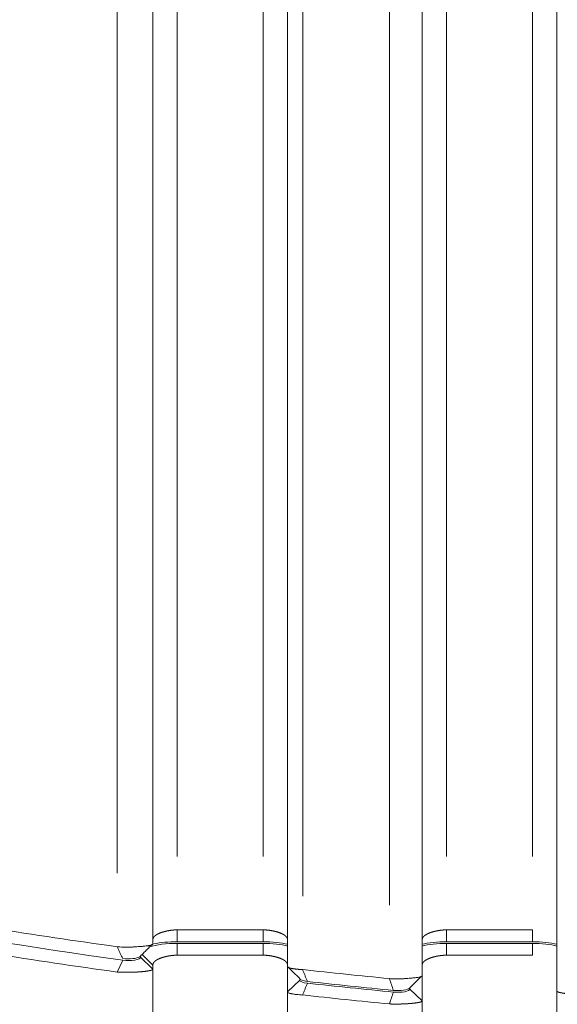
# Model space of a CAD drawing. Header units: millimetres. Extents: x 25069 to 61396, y 8621 to 21558.
# Tile 523 of 656: x 57262 to 57284, y 14482 to 14522. Entities that reach past the tile are written whole.
import ezdxf

# ---------------------------------------------------------------- set-up
doc = ezdxf.new("R2010")
doc.units = ezdxf.units.MM
doc.layers.add('10', color=7, linetype='Continuous')

msp = doc.modelspace()

# ---------------------------------------------------------------- linework, layer by layer
at = {"layer": '10', "color": 7, "linetype": 'Continuous', "lineweight": 20}
for p, q in [((57278.8, 14484.44), (57278.8, 14561.014)), ((57279.8, 14561.272), (57279.8, 14487.84)), ((57283.3, 14487.84), (57283.3, 14561.272)), ((57284.3, 14561.272), (57284.3, 14484.44)), ((57272.3, 14487.839), (57272.3, 14560.913)), ((57268.8, 14560.18), (57268.8, 14487.84)), ((57273.3, 14560.494), (57273.3, 14484.44)), ((57267.8, 14484.44), (57267.8, 14557.015)), ((57266.339, 14487.153), (57266.339, 14554.272)), ((57267.8, 14554.272), (57267.8, 14484.271)), ((57273.3, 14483.338), (57273.3, 14554.272)), ((57273.921, 14554.272), (57273.921, 14486.215)), ((57277.459, 14485.85), (57277.459, 14554.272)), ((57278.8, 14554.272), (57278.8, 14482.975)), ((57284.3, 14482.341), (57284.3, 14554.272)), ((57268.8, 14484.839), (57272.3, 14484.839)), ((57279.8, 14484.839), (57283.3, 14484.839)), ((57272.3, 14484.356), (57268.8, 14484.356)), ((57268.8, 14484.287), (57272.3, 14484.287)), ((57268.8, 14483.804), (57268.8, 14484.287)), ((57272.3, 14483.804), (57272.3, 14484.287)), ((57283.3, 14484.356), (57279.8, 14484.356)), ((57279.8, 14484.287), (57283.3, 14484.287)), ((57279.8, 14483.804), (57279.8, 14484.287)), ((57283.3, 14483.804), (57283.3, 14484.287)), ((57267.3, 14483.719), (57267.3, 14483.771)), ((57267.8, 14483.402), (57267.358, 14483.829)), ((57272.3, 14483.804), (57268.8, 14483.804)), ((57283.3, 14483.804), (57279.8, 14483.804)), ((57266.339, 14483.117), (57266.57, 14483.6)), ((57267.8, 14483.236), (57267.3, 14483.719)), ((57267.8, 14360.629), (57267.8, 14483.404)), ((57267.8, 14483.402), (57267.8, 14483.236)), ((57273.3, 14357.15), (57273.3, 14483.404)), ((57273.3, 14482.302), (57273.3, 14483.338)), ((57278.8, 14356.63), (57278.8, 14483.404)), ((57284.3, 14356.372), (57284.3, 14483.404)), ((57267.8, 14483.236), (57267.8, 14363.372)), ((57278.751, 14482.927), (57278.754, 14482.93)), ((57278.8, 14482.975), (57278.8, 14482.915)), ((57273.3, 14482.302), (57273.8, 14482.785)), ((57273.8, 14482.855), (57273.8, 14482.785)), ((57273.3, 14363.372), (57273.3, 14482.302)), ((57278.3, 14482.423), (57278.3, 14482.475)), ((57278.8, 14481.94), (57278.3, 14482.423)), ((57284.3, 14482.282), (57284.3, 14482.341)), ((57278.8, 14481.94), (57278.8, 14363.372))]:
    msp.add_line(p, q, dxfattribs=at)
for centre, major_axis, start_param, end_param in [((57309.426, 14504.254), (90.347, 0), 4.310797, 4.352817), ((57309.383, 14504.124), (-90.115, 0), 1.168634, 1.21076)]:
    msp.add_ellipse(centre, major_axis=major_axis, ratio=0.258819, start_param=start_param, end_param=end_param, dxfattribs=at)
for points, knots in [([(57216.55, 14506.018), (57216.55, 14505.646), (57216.582, 14505.286), (57216.697, 14504.589), (57216.78, 14504.253), (57216.988, 14503.604), (57217.113, 14503.291), (57217.392, 14502.69), (57217.548, 14502.402), (57217.88, 14501.849), (57218.057, 14501.584), (57218.424, 14501.079), (57218.614, 14500.838), (57219, 14500.38), (57219.195, 14500.164), (57219.487, 14499.856), (57219.584, 14499.757), (57219.729, 14499.612), (57219.801, 14499.541), (57219.885, 14499.46), (57219.926, 14499.42), (57219.947, 14499.4), (57219.958, 14499.39), (57219.963, 14499.385), (57219.965, 14499.382), (57219.967, 14499.381), (57219.967, 14499.381), (57219.968, 14499.38), (57219.968, 14499.38), (57219.968, 14499.38), (57219.968, 14499.38), (57219.968, 14499.38), (57219.968, 14499.38), (57220.282, 14499.081), (57220.945, 14498.493), (57222.033, 14497.644), (57223.204, 14496.826), (57224.033, 14496.303), (57225.309, 14495.534), (57226.202, 14495.043), (57227.586, 14494.339), (57228.055, 14494.11), (57228.767, 14493.774), (57229.125, 14493.608), (57229.547, 14493.417), (57229.759, 14493.323), (57229.865, 14493.276), (57229.918, 14493.253), (57229.945, 14493.241), (57229.958, 14493.235), (57229.964, 14493.233), (57229.968, 14493.231), (57229.969, 14493.23), (57229.97, 14493.23), (57229.971, 14493.23), (57229.971, 14493.23), (57229.971, 14493.23), (57231.158, 14492.708), (57232.405, 14492.205), (57235.006, 14491.234), (57236.359, 14490.766), (57239.157, 14489.867), (57240.601, 14489.435), (57243.565, 14488.607), (57245.085, 14488.211), (57248.188, 14487.454), (57249.771, 14487.094), (57252.985, 14486.409), (57254.617, 14486.084), (57257.917, 14485.471), (57259.585, 14485.182), (57262.946, 14484.64), (57264.639, 14484.387), (57266.339, 14484.152)], [0, 0, 0, 0, 0.03125, 0.03125, 0.0625, 0.0625, 0.09375, 0.09375, 0.125, 0.125, 0.15625, 0.15625, 0.1875, 0.1875, 0.21875, 0.21875, 0.234375, 0.234375, 0.242188, 0.246094, 0.248047, 0.249023, 0.249512, 0.249756, 0.249878, 0.249939, 0.249969, 0.249985, 0.249992, 0.249996, 0.249998, 0.249998, 0.25, 0.25, 0.28125, 0.3125, 0.34375, 0.375, 0.375, 0.4375, 0.4375, 0.46875, 0.46875, 0.484375, 0.492187, 0.496094, 0.498047, 0.499023, 0.499512, 0.499756, 0.499878, 0.499939, 0.499969, 0.499985, 0.499992, 0.499992, 0.5, 0.5, 0.5625, 0.5625, 0.625, 0.625, 0.6875, 0.6875, 0.75, 0.75, 0.8125, 0.8125, 0.875, 0.875, 0.9375, 0.9375, 1, 1, 1, 1]), ([(57266.339, 14483.117), (57264.639, 14483.352), (57262.946, 14483.605), (57259.585, 14484.147), (57257.917, 14484.436), (57254.617, 14485.049), (57252.986, 14485.374), (57249.771, 14486.059), (57248.189, 14486.419), (57245.086, 14487.175), (57243.565, 14487.571), (57240.601, 14488.399), (57239.157, 14488.831), (57236.36, 14489.731), (57235.006, 14490.199), (57233.056, 14490.927), (57232.419, 14491.174), (57231.485, 14491.552), (57231.023, 14491.742), (57230.494, 14491.967), (57230.232, 14492.081), (57230.101, 14492.137), (57230.036, 14492.166), (57230.004, 14492.18), (57229.987, 14492.187), (57229.979, 14492.191), (57229.975, 14492.193), (57229.973, 14492.193), (57229.972, 14492.194), (57229.972, 14492.194), (57229.971, 14492.194), (57229.971, 14492.194), (57229, 14492.621), (57228.048, 14493.069), (57226.202, 14494.008), (57225.31, 14494.499), (57224.034, 14495.268), (57223.204, 14495.791), (57222.033, 14496.608), (57221.308, 14497.174), (57220.787, 14497.607), (57220.533, 14497.826), (57220.247, 14498.084), (57220.106, 14498.214), (57220.037, 14498.279), (57220.003, 14498.312), (57219.985, 14498.328), (57219.977, 14498.336), (57219.972, 14498.341), (57219.97, 14498.343), (57219.969, 14498.344), (57219.969, 14498.344), (57219.968, 14498.344), (57219.968, 14498.345), (57219.968, 14498.345), (57219.968, 14498.345), (57219.968, 14498.345), (57219.778, 14498.526), (57219.584, 14498.718), (57219.195, 14499.128), (57219, 14499.345), (57218.614, 14499.802), (57218.424, 14500.043), (57218.057, 14500.549), (57217.88, 14500.813), (57217.548, 14501.366), (57217.392, 14501.655), (57217.113, 14502.256), (57216.988, 14502.568), (57216.78, 14503.217), (57216.697, 14503.554), (57216.582, 14504.25), (57216.55, 14504.611), (57216.55, 14504.983)], [0, 0, 0, 0, 0.0625, 0.0625, 0.125, 0.125, 0.1875, 0.1875, 0.25, 0.25, 0.3125, 0.3125, 0.375, 0.375, 0.4375, 0.4375, 0.46875, 0.46875, 0.484375, 0.492188, 0.496094, 0.498047, 0.499023, 0.499512, 0.499756, 0.499878, 0.499939, 0.499969, 0.499985, 0.499992, 0.499992, 0.5, 0.5, 0.5625, 0.5625, 0.625, 0.625, 0.65625, 0.6875, 0.71875, 0.71875, 0.734375, 0.742188, 0.746094, 0.748047, 0.749023, 0.749512, 0.749756, 0.749878, 0.749939, 0.749969, 0.749985, 0.749992, 0.749996, 0.749998, 0.749998, 0.75, 0.75, 0.78125, 0.78125, 0.8125, 0.8125, 0.84375, 0.84375, 0.875, 0.875, 0.90625, 0.90625, 0.9375, 0.9375, 0.96875, 0.96875, 1, 1, 1, 1]), ([(57218.938, 14500.508), (57221.061, 14497.749), (57224.942, 14495.087), (57239.078, 14488.845), (57251.718, 14485.664), (57266.57, 14483.6)], [0, 0, 0, 0, 0.385997, 0.385997, 1, 1, 1, 1]), ([(57267.8, 14484.437), (57267.8, 14484.439), (57267.8, 14484.443), (57267.801, 14484.449), (57267.801, 14484.455), (57267.802, 14484.461), (57267.803, 14484.467), (57267.805, 14484.473), (57267.806, 14484.479), (57267.808, 14484.485), (57267.81, 14484.491), (57267.812, 14484.496), (57267.814, 14484.502), (57267.817, 14484.508), (57267.819, 14484.513), (57267.822, 14484.519), (57267.825, 14484.524), (57267.829, 14484.53), (57267.832, 14484.535), (57267.836, 14484.541), (57267.84, 14484.546), (57267.844, 14484.551), (57267.848, 14484.556), (57267.853, 14484.561), (57267.857, 14484.567), (57267.862, 14484.572), (57267.867, 14484.577), (57267.872, 14484.582), (57267.878, 14484.587), (57267.883, 14484.591), (57267.889, 14484.596), (57267.895, 14484.601), (57267.9, 14484.606), (57267.907, 14484.61), (57267.913, 14484.615), (57267.919, 14484.62), (57267.926, 14484.624), (57267.932, 14484.629), (57267.939, 14484.633), (57267.946, 14484.638), (57267.953, 14484.642), (57267.96, 14484.646), (57267.967, 14484.65), (57267.975, 14484.655), (57267.982, 14484.659), (57267.99, 14484.663), (57267.997, 14484.667), (57268.005, 14484.671), (57268.013, 14484.675), (57268.021, 14484.679), (57268.029, 14484.683), (57268.037, 14484.687), (57268.046, 14484.69), (57268.054, 14484.694), (57268.062, 14484.698), (57268.071, 14484.701), (57268.08, 14484.705), (57268.088, 14484.709), (57268.097, 14484.712), (57268.106, 14484.716), (57268.115, 14484.719), (57268.124, 14484.722), (57268.133, 14484.726), (57268.142, 14484.729), (57268.151, 14484.732), (57268.16, 14484.735), (57268.169, 14484.738), (57268.179, 14484.741), (57268.188, 14484.744), (57268.197, 14484.747), (57268.207, 14484.75), (57268.216, 14484.753), (57268.226, 14484.756), (57268.235, 14484.759), (57268.245, 14484.762), (57268.255, 14484.764), (57268.264, 14484.767), (57268.274, 14484.769), (57268.284, 14484.772), (57268.293, 14484.775), (57268.303, 14484.777), (57268.313, 14484.779), (57268.322, 14484.782), (57268.332, 14484.784), (57268.342, 14484.786), (57268.352, 14484.789), (57268.362, 14484.791), (57268.371, 14484.793), (57268.381, 14484.795), (57268.391, 14484.797), (57268.401, 14484.799), (57268.411, 14484.801), (57268.42, 14484.803), (57268.43, 14484.805), (57268.44, 14484.806), (57268.45, 14484.808), (57268.459, 14484.81), (57268.469, 14484.811), (57268.479, 14484.813), (57268.489, 14484.815), (57268.498, 14484.816), (57268.508, 14484.818), (57268.518, 14484.819), (57268.527, 14484.82), (57268.537, 14484.822), (57268.547, 14484.823), (57268.556, 14484.824), (57268.566, 14484.825), (57268.575, 14484.826), (57268.585, 14484.827), (57268.594, 14484.828), (57268.603, 14484.829), (57268.613, 14484.83), (57268.622, 14484.831), (57268.632, 14484.832), (57268.641, 14484.833), (57268.65, 14484.834), (57268.659, 14484.834), (57268.668, 14484.835), (57268.678, 14484.836), (57268.687, 14484.836), (57268.696, 14484.837), (57268.705, 14484.837), (57268.714, 14484.838), (57268.722, 14484.838), (57268.731, 14484.838), (57268.74, 14484.838), (57268.749, 14484.839), (57268.758, 14484.839), (57268.766, 14484.839), (57268.775, 14484.839), (57268.783, 14484.839), (57268.792, 14484.839), (57268.798, 14484.839), (57268.8, 14484.839)], [0, 0, 0, 0, 0.010139, 0.020237, 0.030295, 0.040312, 0.050288, 0.060223, 0.070118, 0.079972, 0.089786, 0.099559, 0.109292, 0.118984, 0.128635, 0.138246, 0.147817, 0.157347, 0.166837, 0.176287, 0.185696, 0.195065, 0.204393, 0.213682, 0.22293, 0.232138, 0.241306, 0.250434, 0.259521, 0.268569, 0.277577, 0.286544, 0.295472, 0.304359, 0.313207, 0.322015, 0.330783, 0.339511, 0.3482, 0.356849, 0.365458, 0.374027, 0.382557, 0.391047, 0.399498, 0.407909, 0.416281, 0.424613, 0.432906, 0.44116, 0.449374, 0.457549, 0.465685, 0.473781, 0.481839, 0.489857, 0.497837, 0.505777, 0.513678, 0.521541, 0.529364, 0.537149, 0.544895, 0.552603, 0.560271, 0.567901, 0.575493, 0.583046, 0.59056, 0.598037, 0.605474, 0.612874, 0.620235, 0.627558, 0.634844, 0.642091, 0.6493, 0.656471, 0.663604, 0.670699, 0.677757, 0.684777, 0.691759, 0.698704, 0.705612, 0.712482, 0.719314, 0.72611, 0.732868, 0.739589, 0.746273, 0.752921, 0.759531, 0.766105, 0.772641, 0.779142, 0.785605, 0.792033, 0.798423, 0.804778, 0.811096, 0.817379, 0.823625, 0.829835, 0.83601, 0.842149, 0.848252, 0.85432, 0.860352, 0.866349, 0.872311, 0.878238, 0.88413, 0.889987, 0.895809, 0.901597, 0.90735, 0.913068, 0.918753, 0.924403, 0.930019, 0.935602, 0.941151, 0.946666, 0.952147, 0.957596, 0.963011, 0.968393, 0.973742, 0.979058, 0.984342, 0.989594, 0.994813, 1, 1, 1, 1]), ([(57272.3, 14484.839), (57272.305, 14484.839), (57272.315, 14484.839), (57272.33, 14484.839), (57272.346, 14484.839), (57272.361, 14484.838), (57272.377, 14484.838), (57272.392, 14484.837), (57272.408, 14484.837), (57272.424, 14484.836), (57272.44, 14484.834), (57272.456, 14484.833), (57272.473, 14484.832), (57272.489, 14484.83), (57272.506, 14484.829), (57272.522, 14484.827), (57272.539, 14484.825), (57272.556, 14484.823), (57272.573, 14484.82), (57272.59, 14484.818), (57272.607, 14484.815), (57272.624, 14484.813), (57272.641, 14484.81), (57272.658, 14484.807), (57272.675, 14484.804), (57272.693, 14484.8), (57272.71, 14484.797), (57272.727, 14484.793), (57272.744, 14484.79), (57272.762, 14484.786), (57272.779, 14484.782), (57272.796, 14484.777), (57272.813, 14484.773), (57272.83, 14484.769), (57272.847, 14484.764), (57272.864, 14484.759), (57272.881, 14484.754), (57272.897, 14484.749), (57272.914, 14484.744), (57272.93, 14484.739), (57272.947, 14484.733), (57272.963, 14484.728), (57272.979, 14484.722), (57272.994, 14484.716), (57273.01, 14484.71), (57273.025, 14484.703), (57273.04, 14484.697), (57273.055, 14484.691), (57273.069, 14484.684), (57273.084, 14484.677), (57273.098, 14484.67), (57273.111, 14484.663), (57273.125, 14484.656), (57273.137, 14484.648), (57273.15, 14484.641), (57273.162, 14484.633), (57273.174, 14484.625), (57273.185, 14484.617), (57273.196, 14484.609), (57273.207, 14484.601), (57273.217, 14484.592), (57273.226, 14484.584), (57273.235, 14484.575), (57273.244, 14484.566), (57273.252, 14484.557), (57273.259, 14484.548), (57273.266, 14484.538), (57273.273, 14484.529), (57273.278, 14484.519), (57273.283, 14484.51), (57273.288, 14484.5), (57273.292, 14484.49), (57273.295, 14484.479), (57273.297, 14484.469), (57273.299, 14484.459), (57273.3, 14484.448), (57273.3, 14484.441), (57273.3, 14484.437)], [0, 0, 0, 0, 0.009151, 0.018401, 0.027753, 0.037205, 0.046761, 0.056419, 0.066181, 0.076048, 0.08602, 0.096098, 0.106283, 0.116576, 0.126976, 0.137485, 0.148103, 0.158831, 0.16967, 0.180619, 0.19168, 0.202853, 0.214138, 0.225536, 0.237047, 0.248672, 0.260412, 0.272266, 0.284235, 0.29632, 0.30852, 0.320837, 0.333271, 0.345821, 0.358489, 0.371274, 0.384178, 0.3972, 0.41034, 0.4236, 0.436979, 0.450477, 0.464095, 0.477833, 0.491692, 0.505671, 0.519771, 0.533992, 0.548334, 0.562798, 0.577384, 0.592092, 0.606922, 0.621875, 0.63695, 0.652148, 0.667469, 0.682913, 0.698481, 0.714173, 0.729988, 0.745927, 0.761991, 0.778178, 0.794491, 0.810927, 0.827489, 0.844176, 0.860987, 0.877924, 0.894986, 0.912174, 0.929487, 0.946927, 0.964492, 0.982183, 1, 1, 1, 1]), ([(57278.8, 14484.437), (57278.8, 14484.439), (57278.8, 14484.443), (57278.801, 14484.449), (57278.801, 14484.455), (57278.802, 14484.461), (57278.803, 14484.467), (57278.805, 14484.473), (57278.806, 14484.479), (57278.808, 14484.485), (57278.81, 14484.491), (57278.812, 14484.496), (57278.814, 14484.502), (57278.817, 14484.508), (57278.819, 14484.513), (57278.822, 14484.519), (57278.825, 14484.524), (57278.829, 14484.53), (57278.832, 14484.535), (57278.836, 14484.541), (57278.84, 14484.546), (57278.844, 14484.551), (57278.848, 14484.556), (57278.853, 14484.561), (57278.857, 14484.567), (57278.862, 14484.572), (57278.867, 14484.577), (57278.872, 14484.582), (57278.878, 14484.587), (57278.883, 14484.591), (57278.889, 14484.596), (57278.895, 14484.601), (57278.9, 14484.606), (57278.907, 14484.61), (57278.913, 14484.615), (57278.919, 14484.62), (57278.926, 14484.624), (57278.932, 14484.629), (57278.939, 14484.633), (57278.946, 14484.638), (57278.953, 14484.642), (57278.96, 14484.646), (57278.967, 14484.65), (57278.975, 14484.655), (57278.982, 14484.659), (57278.99, 14484.663), (57278.997, 14484.667), (57279.005, 14484.671), (57279.013, 14484.675), (57279.021, 14484.679), (57279.029, 14484.683), (57279.037, 14484.687), (57279.046, 14484.69), (57279.054, 14484.694), (57279.062, 14484.698), (57279.071, 14484.701), (57279.08, 14484.705), (57279.088, 14484.709), (57279.097, 14484.712), (57279.106, 14484.716), (57279.115, 14484.719), (57279.124, 14484.722), (57279.133, 14484.726), (57279.142, 14484.729), (57279.151, 14484.732), (57279.16, 14484.735), (57279.169, 14484.738), (57279.179, 14484.741), (57279.188, 14484.744), (57279.197, 14484.747), (57279.207, 14484.75), (57279.216, 14484.753), (57279.226, 14484.756), (57279.235, 14484.759), (57279.245, 14484.762), (57279.255, 14484.764), (57279.264, 14484.767), (57279.274, 14484.769), (57279.284, 14484.772), (57279.293, 14484.775), (57279.303, 14484.777), (57279.313, 14484.779), (57279.322, 14484.782), (57279.332, 14484.784), (57279.342, 14484.786), (57279.352, 14484.789), (57279.362, 14484.791), (57279.371, 14484.793), (57279.381, 14484.795), (57279.391, 14484.797), (57279.401, 14484.799), (57279.411, 14484.801), (57279.42, 14484.803), (57279.43, 14484.805), (57279.44, 14484.806), (57279.45, 14484.808), (57279.459, 14484.81), (57279.469, 14484.811), (57279.479, 14484.813), (57279.489, 14484.815), (57279.498, 14484.816), (57279.508, 14484.818), (57279.518, 14484.819), (57279.527, 14484.82), (57279.537, 14484.822), (57279.547, 14484.823), (57279.556, 14484.824), (57279.566, 14484.825), (57279.575, 14484.826), (57279.585, 14484.827), (57279.594, 14484.828), (57279.603, 14484.829), (57279.613, 14484.83), (57279.622, 14484.831), (57279.632, 14484.832), (57279.641, 14484.833), (57279.65, 14484.834), (57279.659, 14484.834), (57279.668, 14484.835), (57279.678, 14484.836), (57279.687, 14484.836), (57279.696, 14484.837), (57279.705, 14484.837), (57279.714, 14484.838), (57279.722, 14484.838), (57279.731, 14484.838), (57279.74, 14484.838), (57279.749, 14484.839), (57279.758, 14484.839), (57279.766, 14484.839), (57279.775, 14484.839), (57279.783, 14484.839), (57279.792, 14484.839), (57279.798, 14484.839), (57279.8, 14484.839)], [0, 0, 0, 0, 0.010139, 0.020237, 0.030295, 0.040312, 0.050288, 0.060223, 0.070118, 0.079972, 0.089786, 0.099559, 0.109292, 0.118984, 0.128635, 0.138246, 0.147817, 0.157347, 0.166837, 0.176287, 0.185696, 0.195065, 0.204393, 0.213682, 0.22293, 0.232138, 0.241306, 0.250434, 0.259521, 0.268569, 0.277577, 0.286544, 0.295472, 0.304359, 0.313207, 0.322015, 0.330783, 0.339511, 0.3482, 0.356849, 0.365458, 0.374027, 0.382557, 0.391047, 0.399498, 0.407909, 0.416281, 0.424613, 0.432906, 0.44116, 0.449374, 0.457549, 0.465685, 0.473781, 0.481839, 0.489857, 0.497837, 0.505777, 0.513678, 0.521541, 0.529364, 0.537149, 0.544895, 0.552603, 0.560271, 0.567901, 0.575493, 0.583046, 0.59056, 0.598037, 0.605474, 0.612874, 0.620235, 0.627558, 0.634844, 0.642091, 0.6493, 0.656471, 0.663604, 0.670699, 0.677757, 0.684777, 0.691759, 0.698704, 0.705612, 0.712482, 0.719314, 0.72611, 0.732868, 0.739589, 0.746273, 0.752921, 0.759531, 0.766105, 0.772641, 0.779142, 0.785605, 0.792033, 0.798423, 0.804778, 0.811096, 0.817379, 0.823625, 0.829835, 0.83601, 0.842149, 0.848252, 0.85432, 0.860352, 0.866349, 0.872311, 0.878238, 0.88413, 0.889987, 0.895809, 0.901597, 0.90735, 0.913068, 0.918753, 0.924403, 0.930019, 0.935602, 0.941151, 0.946666, 0.952147, 0.957596, 0.963011, 0.968393, 0.973742, 0.979058, 0.984342, 0.989594, 0.994813, 1, 1, 1, 1]), ([(57266.339, 14484.152), (57266.377, 14484.148), (57266.416, 14484.144), (57266.496, 14484.138), (57266.537, 14484.136), (57266.6, 14484.134), (57266.621, 14484.133), (57266.664, 14484.133), (57266.707, 14484.132), (57266.749, 14484.133), (57266.793, 14484.133), (57266.814, 14484.134), (57266.879, 14484.135), (57266.921, 14484.137), (57266.985, 14484.14), (57267.006, 14484.141), (57267.047, 14484.143), (57267.068, 14484.144), (57267.13, 14484.148), (57267.21, 14484.154), (57267.285, 14484.159), (57267.34, 14484.164), (57267.358, 14484.165), (57267.393, 14484.168), (57267.41, 14484.17), (57267.46, 14484.175), (57267.523, 14484.181), (57267.578, 14484.188), (57267.617, 14484.193), (57267.629, 14484.195), (57267.652, 14484.199), (57267.663, 14484.201), (57267.694, 14484.207), (57267.712, 14484.211), (57267.736, 14484.218), (57267.743, 14484.22), (57267.757, 14484.226), (57267.763, 14484.228), (57267.779, 14484.237), (57267.787, 14484.243), (57267.798, 14484.256), (57267.8, 14484.263), (57267.8, 14484.271)], [0, 0, 0, 0, 0.0625, 0.0625, 0.125, 0.125, 0.15625, 0.15625, 0.1875, 0.21875, 0.21875, 0.25, 0.25, 0.3125, 0.3125, 0.34375, 0.34375, 0.375, 0.375, 0.4375, 0.5, 0.5, 0.53125, 0.53125, 0.5625, 0.5625, 0.625, 0.6875, 0.6875, 0.71875, 0.71875, 0.75, 0.75, 0.8125, 0.8125, 0.84375, 0.84375, 0.875, 0.875, 0.9375, 0.9375, 1, 1, 1, 1]), ([(57268.8, 14483.804), (57268.798, 14483.804), (57268.792, 14483.804), (57268.783, 14483.804), (57268.775, 14483.804), (57268.766, 14483.804), (57268.758, 14483.804), (57268.749, 14483.803), (57268.74, 14483.803), (57268.731, 14483.803), (57268.722, 14483.803), (57268.714, 14483.802), (57268.705, 14483.802), (57268.696, 14483.801), (57268.687, 14483.801), (57268.678, 14483.8), (57268.668, 14483.8), (57268.659, 14483.799), (57268.65, 14483.798), (57268.641, 14483.798), (57268.632, 14483.797), (57268.622, 14483.796), (57268.613, 14483.795), (57268.603, 14483.794), (57268.594, 14483.793), (57268.585, 14483.792), (57268.575, 14483.791), (57268.566, 14483.79), (57268.556, 14483.789), (57268.547, 14483.788), (57268.537, 14483.786), (57268.527, 14483.785), (57268.518, 14483.784), (57268.508, 14483.782), (57268.498, 14483.781), (57268.489, 14483.779), (57268.479, 14483.778), (57268.469, 14483.776), (57268.459, 14483.774), (57268.45, 14483.773), (57268.44, 14483.771), (57268.43, 14483.769), (57268.42, 14483.767), (57268.411, 14483.766), (57268.401, 14483.764), (57268.391, 14483.762), (57268.381, 14483.76), (57268.371, 14483.758), (57268.362, 14483.755), (57268.352, 14483.753), (57268.342, 14483.751), (57268.332, 14483.749), (57268.322, 14483.746), (57268.313, 14483.744), (57268.303, 14483.742), (57268.293, 14483.739), (57268.284, 14483.737), (57268.274, 14483.734), (57268.264, 14483.732), (57268.255, 14483.729), (57268.245, 14483.726), (57268.235, 14483.724), (57268.226, 14483.721), (57268.216, 14483.718), (57268.207, 14483.715), (57268.197, 14483.712), (57268.188, 14483.709), (57268.179, 14483.706), (57268.169, 14483.703), (57268.16, 14483.7), (57268.151, 14483.697), (57268.142, 14483.694), (57268.133, 14483.69), (57268.124, 14483.687), (57268.115, 14483.684), (57268.106, 14483.68), (57268.097, 14483.677), (57268.088, 14483.673), (57268.08, 14483.67), (57268.071, 14483.666), (57268.062, 14483.663), (57268.054, 14483.659), (57268.046, 14483.655), (57268.037, 14483.651), (57268.029, 14483.648), (57268.021, 14483.644), (57268.013, 14483.64), (57268.005, 14483.636), (57267.997, 14483.632), (57267.99, 14483.628), (57267.982, 14483.624), (57267.975, 14483.619), (57267.967, 14483.615), (57267.96, 14483.611), (57267.953, 14483.607), (57267.946, 14483.602), (57267.939, 14483.598), (57267.932, 14483.593), (57267.926, 14483.589), (57267.919, 14483.584), (57267.913, 14483.58), (57267.907, 14483.575), (57267.9, 14483.57), (57267.895, 14483.566), (57267.889, 14483.561), (57267.883, 14483.556), (57267.878, 14483.551), (57267.872, 14483.546), (57267.867, 14483.541), (57267.862, 14483.536), (57267.857, 14483.531), (57267.853, 14483.526), (57267.848, 14483.521), (57267.844, 14483.516), (57267.84, 14483.511), (57267.836, 14483.505), (57267.832, 14483.5), (57267.829, 14483.495), (57267.825, 14483.489), (57267.822, 14483.484), (57267.819, 14483.478), (57267.817, 14483.473), (57267.814, 14483.467), (57267.812, 14483.461), (57267.81, 14483.455), (57267.808, 14483.45), (57267.806, 14483.444), (57267.805, 14483.438), (57267.803, 14483.432), (57267.802, 14483.426), (57267.801, 14483.42), (57267.801, 14483.414), (57267.8, 14483.408), (57267.8, 14483.404), (57267.8, 14483.402)], [0, 0, 0, 0, 0.005187, 0.010406, 0.015658, 0.020942, 0.026258, 0.031607, 0.036989, 0.042404, 0.047853, 0.053334, 0.058849, 0.064398, 0.069981, 0.075597, 0.081247, 0.086932, 0.09265, 0.098403, 0.104191, 0.110013, 0.11587, 0.121762, 0.127689, 0.133651, 0.139648, 0.14568, 0.151748, 0.157851, 0.16399, 0.170165, 0.176375, 0.182621, 0.188904, 0.195222, 0.201577, 0.207967, 0.214395, 0.220858, 0.227359, 0.233895, 0.240469, 0.247079, 0.253727, 0.260411, 0.267132, 0.27389, 0.280686, 0.287518, 0.294388, 0.301296, 0.308241, 0.315223, 0.322243, 0.329301, 0.336396, 0.343529, 0.3507, 0.357909, 0.365156, 0.372442, 0.379765, 0.387126, 0.394526, 0.401963, 0.40944, 0.416954, 0.424507, 0.432099, 0.439729, 0.447397, 0.455105, 0.462851, 0.470636, 0.478459, 0.486322, 0.494223, 0.502163, 0.510143, 0.518161, 0.526219, 0.534315, 0.542451, 0.550626, 0.55884, 0.567094, 0.575387, 0.583719, 0.592091, 0.600502, 0.608953, 0.617443, 0.625973, 0.634542, 0.643151, 0.6518, 0.660489, 0.669217, 0.677985, 0.686793, 0.695641, 0.704528, 0.713456, 0.722423, 0.731431, 0.740479, 0.749566, 0.758694, 0.767862, 0.77707, 0.786318, 0.795607, 0.804935, 0.814304, 0.823713, 0.833163, 0.842653, 0.852183, 0.861754, 0.871365, 0.881016, 0.890708, 0.900441, 0.910214, 0.920028, 0.929882, 0.939777, 0.949712, 0.959688, 0.969705, 0.979763, 0.989861, 1, 1, 1, 1]), ([(57273.3, 14483.402), (57273.3, 14483.405), (57273.3, 14483.413), (57273.299, 14483.423), (57273.297, 14483.434), (57273.295, 14483.444), (57273.292, 14483.454), (57273.288, 14483.464), (57273.283, 14483.474), (57273.278, 14483.484), (57273.273, 14483.494), (57273.266, 14483.503), (57273.259, 14483.512), (57273.252, 14483.522), (57273.244, 14483.531), (57273.235, 14483.54), (57273.226, 14483.548), (57273.217, 14483.557), (57273.207, 14483.565), (57273.196, 14483.574), (57273.185, 14483.582), (57273.174, 14483.59), (57273.162, 14483.598), (57273.15, 14483.605), (57273.137, 14483.613), (57273.125, 14483.62), (57273.111, 14483.628), (57273.098, 14483.635), (57273.084, 14483.642), (57273.069, 14483.649), (57273.055, 14483.655), (57273.04, 14483.662), (57273.025, 14483.668), (57273.01, 14483.674), (57272.994, 14483.681), (57272.979, 14483.686), (57272.963, 14483.692), (57272.947, 14483.698), (57272.93, 14483.703), (57272.914, 14483.709), (57272.897, 14483.714), (57272.881, 14483.719), (57272.864, 14483.724), (57272.847, 14483.729), (57272.83, 14483.733), (57272.813, 14483.738), (57272.796, 14483.742), (57272.779, 14483.746), (57272.762, 14483.75), (57272.744, 14483.754), (57272.727, 14483.758), (57272.71, 14483.762), (57272.693, 14483.765), (57272.675, 14483.768), (57272.658, 14483.772), (57272.641, 14483.775), (57272.624, 14483.777), (57272.607, 14483.78), (57272.59, 14483.783), (57272.573, 14483.785), (57272.556, 14483.787), (57272.539, 14483.79), (57272.522, 14483.791), (57272.506, 14483.793), (57272.489, 14483.795), (57272.473, 14483.797), (57272.456, 14483.798), (57272.44, 14483.799), (57272.424, 14483.8), (57272.408, 14483.801), (57272.392, 14483.802), (57272.377, 14483.803), (57272.361, 14483.803), (57272.346, 14483.804), (57272.33, 14483.804), (57272.315, 14483.804), (57272.305, 14483.804), (57272.3, 14483.804)], [0, 0, 0, 0, 0.017817, 0.035508, 0.053073, 0.070513, 0.087826, 0.105014, 0.122076, 0.139013, 0.155824, 0.172511, 0.189073, 0.205509, 0.221822, 0.238009, 0.254073, 0.270012, 0.285827, 0.301519, 0.317087, 0.332531, 0.347852, 0.36305, 0.378125, 0.393078, 0.407908, 0.422616, 0.437202, 0.451666, 0.466008, 0.480229, 0.494329, 0.508308, 0.522167, 0.535905, 0.549523, 0.563021, 0.5764, 0.58966, 0.6028, 0.615822, 0.628726, 0.641511, 0.654179, 0.666729, 0.679163, 0.69148, 0.70368, 0.715765, 0.727734, 0.739588, 0.751328, 0.762953, 0.774464, 0.785862, 0.797147, 0.80832, 0.819381, 0.83033, 0.841169, 0.851897, 0.862515, 0.873024, 0.883424, 0.893717, 0.903902, 0.91398, 0.923952, 0.933819, 0.943581, 0.953239, 0.962795, 0.972247, 0.981599, 0.990849, 1, 1, 1, 1]), ([(57279.8, 14483.804), (57279.798, 14483.804), (57279.792, 14483.804), (57279.783, 14483.804), (57279.775, 14483.804), (57279.766, 14483.804), (57279.758, 14483.804), (57279.749, 14483.803), (57279.74, 14483.803), (57279.731, 14483.803), (57279.722, 14483.803), (57279.714, 14483.802), (57279.705, 14483.802), (57279.696, 14483.801), (57279.687, 14483.801), (57279.678, 14483.8), (57279.668, 14483.8), (57279.659, 14483.799), (57279.65, 14483.798), (57279.641, 14483.798), (57279.632, 14483.797), (57279.622, 14483.796), (57279.613, 14483.795), (57279.603, 14483.794), (57279.594, 14483.793), (57279.585, 14483.792), (57279.575, 14483.791), (57279.566, 14483.79), (57279.556, 14483.789), (57279.547, 14483.788), (57279.537, 14483.786), (57279.527, 14483.785), (57279.518, 14483.784), (57279.508, 14483.782), (57279.498, 14483.781), (57279.489, 14483.779), (57279.479, 14483.778), (57279.469, 14483.776), (57279.459, 14483.774), (57279.45, 14483.773), (57279.44, 14483.771), (57279.43, 14483.769), (57279.42, 14483.767), (57279.411, 14483.766), (57279.401, 14483.764), (57279.391, 14483.762), (57279.381, 14483.76), (57279.371, 14483.758), (57279.362, 14483.755), (57279.352, 14483.753), (57279.342, 14483.751), (57279.332, 14483.749), (57279.322, 14483.746), (57279.313, 14483.744), (57279.303, 14483.742), (57279.293, 14483.739), (57279.284, 14483.737), (57279.274, 14483.734), (57279.264, 14483.732), (57279.255, 14483.729), (57279.245, 14483.726), (57279.235, 14483.724), (57279.226, 14483.721), (57279.216, 14483.718), (57279.207, 14483.715), (57279.197, 14483.712), (57279.188, 14483.709), (57279.179, 14483.706), (57279.169, 14483.703), (57279.16, 14483.7), (57279.151, 14483.697), (57279.142, 14483.694), (57279.133, 14483.69), (57279.124, 14483.687), (57279.115, 14483.684), (57279.106, 14483.68), (57279.097, 14483.677), (57279.088, 14483.673), (57279.08, 14483.67), (57279.071, 14483.666), (57279.062, 14483.663), (57279.054, 14483.659), (57279.046, 14483.655), (57279.037, 14483.651), (57279.029, 14483.648), (57279.021, 14483.644), (57279.013, 14483.64), (57279.005, 14483.636), (57278.997, 14483.632), (57278.99, 14483.628), (57278.982, 14483.624), (57278.975, 14483.619), (57278.967, 14483.615), (57278.96, 14483.611), (57278.953, 14483.607), (57278.946, 14483.602), (57278.939, 14483.598), (57278.932, 14483.593), (57278.926, 14483.589), (57278.919, 14483.584), (57278.913, 14483.58), (57278.907, 14483.575), (57278.9, 14483.57), (57278.895, 14483.566), (57278.889, 14483.561), (57278.883, 14483.556), (57278.878, 14483.551), (57278.872, 14483.546), (57278.867, 14483.541), (57278.862, 14483.536), (57278.857, 14483.531), (57278.853, 14483.526), (57278.848, 14483.521), (57278.844, 14483.516), (57278.84, 14483.511), (57278.836, 14483.505), (57278.832, 14483.5), (57278.829, 14483.495), (57278.825, 14483.489), (57278.822, 14483.484), (57278.819, 14483.478), (57278.817, 14483.473), (57278.814, 14483.467), (57278.812, 14483.461), (57278.81, 14483.455), (57278.808, 14483.45), (57278.806, 14483.444), (57278.805, 14483.438), (57278.803, 14483.432), (57278.802, 14483.426), (57278.801, 14483.42), (57278.801, 14483.414), (57278.8, 14483.408), (57278.8, 14483.404), (57278.8, 14483.402)], [0, 0, 0, 0, 0.005187, 0.010406, 0.015658, 0.020942, 0.026258, 0.031607, 0.036989, 0.042404, 0.047853, 0.053334, 0.058849, 0.064398, 0.069981, 0.075597, 0.081247, 0.086932, 0.09265, 0.098403, 0.104191, 0.110013, 0.11587, 0.121762, 0.127689, 0.133651, 0.139648, 0.14568, 0.151748, 0.157851, 0.16399, 0.170165, 0.176375, 0.182621, 0.188904, 0.195222, 0.201577, 0.207967, 0.214395, 0.220858, 0.227359, 0.233895, 0.240469, 0.247079, 0.253727, 0.260411, 0.267132, 0.27389, 0.280686, 0.287518, 0.294388, 0.301296, 0.308241, 0.315223, 0.322243, 0.329301, 0.336396, 0.343529, 0.3507, 0.357909, 0.365156, 0.372442, 0.379765, 0.387126, 0.394526, 0.401963, 0.40944, 0.416954, 0.424507, 0.432099, 0.439729, 0.447397, 0.455105, 0.462851, 0.470636, 0.478459, 0.486322, 0.494223, 0.502163, 0.510143, 0.518161, 0.526219, 0.534315, 0.542451, 0.550626, 0.55884, 0.567094, 0.575387, 0.583719, 0.592091, 0.600502, 0.608953, 0.617443, 0.625973, 0.634542, 0.643151, 0.6518, 0.660489, 0.669217, 0.677985, 0.686793, 0.695641, 0.704528, 0.713456, 0.722423, 0.731431, 0.740479, 0.749566, 0.758694, 0.767862, 0.77707, 0.786318, 0.795607, 0.804935, 0.814304, 0.823713, 0.833163, 0.842653, 0.852183, 0.861754, 0.871365, 0.881016, 0.890708, 0.900441, 0.910214, 0.920028, 0.929882, 0.939777, 0.949712, 0.959688, 0.969705, 0.979763, 0.989861, 1, 1, 1, 1]), ([(57273.3, 14483.338), (57273.301, 14483.336), (57273.301, 14483.334), (57273.302, 14483.33), (57273.304, 14483.326), (57273.307, 14483.322), (57273.311, 14483.318), (57273.316, 14483.314), (57273.321, 14483.311), (57273.328, 14483.307), (57273.334, 14483.304), (57273.342, 14483.3), (57273.35, 14483.297), (57273.359, 14483.293), (57273.368, 14483.29), (57273.378, 14483.287), (57273.389, 14483.284), (57273.4, 14483.281), (57273.411, 14483.278), (57273.423, 14483.275), (57273.436, 14483.272), (57273.449, 14483.269), (57273.462, 14483.266), (57273.475, 14483.264), (57273.489, 14483.261), (57273.503, 14483.258), (57273.517, 14483.256), (57273.532, 14483.253), (57273.547, 14483.251), (57273.562, 14483.249), (57273.577, 14483.247), (57273.593, 14483.244), (57273.608, 14483.242), (57273.624, 14483.24), (57273.64, 14483.238), (57273.655, 14483.236), (57273.671, 14483.235), (57273.687, 14483.233), (57273.703, 14483.231), (57273.719, 14483.229), (57273.735, 14483.228), (57273.751, 14483.226), (57273.767, 14483.225), (57273.783, 14483.223), (57273.798, 14483.222), (57273.814, 14483.221), (57273.83, 14483.22), (57273.845, 14483.218), (57273.86, 14483.217), (57273.876, 14483.216), (57273.891, 14483.215), (57273.906, 14483.215), (57273.916, 14483.214), (57273.921, 14483.214)], [0, 0, 0, 0, 0.025716, 0.051187, 0.076413, 0.101395, 0.126131, 0.150623, 0.17487, 0.198873, 0.222631, 0.246144, 0.269413, 0.292437, 0.315216, 0.337751, 0.360042, 0.382088, 0.403889, 0.425446, 0.446759, 0.467827, 0.488651, 0.509231, 0.529566, 0.549657, 0.569505, 0.589107, 0.608466, 0.627581, 0.646452, 0.665079, 0.683462, 0.701601, 0.719496, 0.737148, 0.754555, 0.77172, 0.78864, 0.805318, 0.821751, 0.837942, 0.853889, 0.869593, 0.885054, 0.900272, 0.915246, 0.929979, 0.944468, 0.958715, 0.972719, 0.98648, 1, 1, 1, 1]), ([(57267.8, 14483.236), (57267.8, 14483.234), (57267.8, 14483.232), (57267.799, 14483.229), (57267.797, 14483.225), (57267.795, 14483.222), (57267.792, 14483.218), (57267.788, 14483.215), (57267.784, 14483.212), (57267.779, 14483.209), (57267.773, 14483.206), (57267.767, 14483.202), (57267.76, 14483.199), (57267.753, 14483.196), (57267.745, 14483.193), (57267.736, 14483.191), (57267.727, 14483.188), (57267.717, 14483.185), (57267.707, 14483.182), (57267.696, 14483.179), (57267.685, 14483.177), (57267.673, 14483.174), (57267.661, 14483.172), (57267.649, 14483.169), (57267.636, 14483.167), (57267.622, 14483.164), (57267.608, 14483.162), (57267.594, 14483.159), (57267.579, 14483.157), (57267.564, 14483.155), (57267.549, 14483.153), (57267.533, 14483.151), (57267.517, 14483.149), (57267.501, 14483.146), (57267.484, 14483.144), (57267.467, 14483.143), (57267.45, 14483.141), (57267.433, 14483.139), (57267.415, 14483.137), (57267.397, 14483.135), (57267.379, 14483.134), (57267.361, 14483.132), (57267.342, 14483.13), (57267.324, 14483.129), (57267.305, 14483.127), (57267.286, 14483.126), (57267.267, 14483.124), (57267.247, 14483.123), (57267.228, 14483.122), (57267.209, 14483.12), (57267.189, 14483.119), (57267.169, 14483.118), (57267.15, 14483.117), (57267.13, 14483.116), (57267.11, 14483.115), (57267.09, 14483.114), (57267.07, 14483.113), (57267.051, 14483.112), (57267.031, 14483.111), (57267.011, 14483.111), (57266.991, 14483.11), (57266.971, 14483.109), (57266.952, 14483.108), (57266.932, 14483.108), (57266.912, 14483.107), (57266.893, 14483.107), (57266.873, 14483.106), (57266.854, 14483.106), (57266.834, 14483.106), (57266.815, 14483.105), (57266.796, 14483.105), (57266.777, 14483.105), (57266.758, 14483.105), (57266.739, 14483.105), (57266.721, 14483.105), (57266.702, 14483.105), (57266.684, 14483.105), (57266.666, 14483.105), (57266.648, 14483.105), (57266.63, 14483.105), (57266.612, 14483.105), (57266.594, 14483.106), (57266.577, 14483.106), (57266.56, 14483.106), (57266.543, 14483.107), (57266.526, 14483.107), (57266.509, 14483.108), (57266.492, 14483.108), (57266.476, 14483.109), (57266.46, 14483.11), (57266.444, 14483.11), (57266.428, 14483.111), (57266.413, 14483.112), (57266.398, 14483.113), (57266.383, 14483.114), (57266.368, 14483.115), (57266.353, 14483.116), (57266.343, 14483.116), (57266.339, 14483.117)], [0, 0, 0, 0, 0.013005, 0.025954, 0.038849, 0.051687, 0.064471, 0.077199, 0.089871, 0.102489, 0.115051, 0.127558, 0.14001, 0.152406, 0.164747, 0.177033, 0.189264, 0.20144, 0.213561, 0.225627, 0.237637, 0.249593, 0.261494, 0.27334, 0.28513, 0.296866, 0.308547, 0.320174, 0.331745, 0.343262, 0.354723, 0.366131, 0.377483, 0.388781, 0.400024, 0.411213, 0.422347, 0.433426, 0.444451, 0.455421, 0.466337, 0.477199, 0.488006, 0.498759, 0.509458, 0.520102, 0.530692, 0.541228, 0.55171, 0.562138, 0.572512, 0.582831, 0.593097, 0.603309, 0.613467, 0.623571, 0.633621, 0.643617, 0.65356, 0.663449, 0.673284, 0.683066, 0.692794, 0.702469, 0.71209, 0.721658, 0.731173, 0.740634, 0.750042, 0.759397, 0.768699, 0.777948, 0.787143, 0.796286, 0.805376, 0.814413, 0.823398, 0.832329, 0.841208, 0.850035, 0.858808, 0.86753, 0.876199, 0.884816, 0.89338, 0.901893, 0.910353, 0.918761, 0.927117, 0.935422, 0.943674, 0.951875, 0.960025, 0.968123, 0.976169, 0.984164, 0.992108, 1, 1, 1, 1]), ([(57277.459, 14482.849), (57277.497, 14482.846), (57277.535, 14482.843), (57277.613, 14482.839), (57277.653, 14482.838), (57277.733, 14482.837), (57277.773, 14482.837), (57277.854, 14482.838), (57277.934, 14482.84), (57278.013, 14482.843), (57278.071, 14482.847), (57278.091, 14482.848), (57278.129, 14482.85), (57278.148, 14482.851), (57278.203, 14482.855), (57278.276, 14482.861), (57278.344, 14482.867), (57278.41, 14482.873), (57278.441, 14482.876), (57278.5, 14482.883), (57278.528, 14482.886), (57278.567, 14482.891), (57278.58, 14482.893), (57278.604, 14482.896), (57278.616, 14482.898), (57278.65, 14482.903), (57278.691, 14482.911), (57278.723, 14482.919), (57278.744, 14482.926), (57278.75, 14482.928), (57278.762, 14482.933), (57278.767, 14482.936), (57278.782, 14482.944), (57278.789, 14482.949), (57278.798, 14482.961), (57278.8, 14482.968), (57278.8, 14482.975)], [0, 0, 0, 0, 0.0625, 0.0625, 0.125, 0.125, 0.1875, 0.1875, 0.25, 0.3125, 0.3125, 0.34375, 0.34375, 0.375, 0.375, 0.4375, 0.5, 0.5, 0.5625, 0.5625, 0.625, 0.625, 0.65625, 0.65625, 0.6875, 0.6875, 0.75, 0.8125, 0.8125, 0.84375, 0.84375, 0.875, 0.875, 0.9375, 0.9375, 1, 1, 1, 1]), ([(57273.921, 14482.178), (57273.875, 14482.182), (57273.83, 14482.185), (57273.746, 14482.192), (57273.706, 14482.195), (57273.649, 14482.201), (57273.63, 14482.203), (57273.594, 14482.207), (57273.577, 14482.21), (57273.527, 14482.217), (57273.497, 14482.222), (57273.456, 14482.23), (57273.443, 14482.233), (57273.419, 14482.238), (57273.407, 14482.242), (57273.376, 14482.251), (57273.358, 14482.257), (57273.33, 14482.27), (57273.319, 14482.277), (57273.304, 14482.29), (57273.3, 14482.296), (57273.3, 14482.302)], [0, 0, 0, 0, 0.125, 0.125, 0.25, 0.25, 0.3125, 0.3125, 0.375, 0.375, 0.5, 0.5, 0.5625, 0.5625, 0.625, 0.625, 0.75, 0.75, 0.875, 0.875, 1, 1, 1, 1]), ([(57284.3, 14482.341), (57284.3, 14482.34), (57284.301, 14482.337), (57284.302, 14482.333), (57284.304, 14482.329), (57284.307, 14482.326), (57284.311, 14482.322), (57284.315, 14482.318), (57284.32, 14482.315), (57284.326, 14482.311), (57284.333, 14482.308), (57284.34, 14482.304), (57284.348, 14482.301), (57284.356, 14482.298), (57284.366, 14482.295), (57284.375, 14482.292), (57284.385, 14482.288), (57284.396, 14482.285), (57284.407, 14482.282), (57284.419, 14482.28), (57284.431, 14482.277), (57284.444, 14482.274), (57284.457, 14482.271), (57284.47, 14482.268), (57284.484, 14482.266), (57284.498, 14482.263), (57284.512, 14482.261), (57284.527, 14482.258), (57284.541, 14482.256), (57284.557, 14482.254), (57284.572, 14482.251), (57284.587, 14482.249), (57284.603, 14482.247), (57284.619, 14482.245), (57284.635, 14482.243), (57284.651, 14482.241), (57284.668, 14482.239), (57284.684, 14482.237), (57284.7, 14482.235), (57284.717, 14482.234), (57284.734, 14482.232), (57284.75, 14482.23), (57284.767, 14482.229), (57284.784, 14482.227), (57284.8, 14482.226), (57284.817, 14482.225), (57284.833, 14482.223), (57284.85, 14482.222), (57284.866, 14482.221), (57284.883, 14482.22), (57284.899, 14482.219), (57284.915, 14482.218), (57284.931, 14482.217), (57284.948, 14482.216), (57284.963, 14482.215), (57284.979, 14482.214), (57284.995, 14482.213), (57285.01, 14482.213), (57285.026, 14482.212), (57285.036, 14482.212), (57285.041, 14482.212)], [0, 0, 0, 0, 0.022536, 0.044885, 0.067048, 0.089025, 0.110816, 0.13242, 0.153838, 0.17507, 0.196116, 0.216975, 0.237649, 0.258136, 0.278437, 0.298553, 0.318482, 0.338225, 0.357782, 0.377153, 0.396338, 0.415338, 0.434151, 0.452779, 0.471221, 0.489477, 0.507547, 0.525432, 0.543131, 0.560645, 0.577973, 0.595115, 0.612072, 0.628843, 0.645429, 0.66183, 0.678045, 0.694075, 0.70992, 0.72558, 0.741055, 0.756344, 0.771449, 0.786369, 0.801104, 0.815654, 0.83002, 0.8442, 0.858197, 0.872008, 0.885636, 0.899079, 0.912338, 0.925413, 0.938303, 0.95101, 0.963533, 0.975872, 0.988028, 1, 1, 1, 1]), ([(57278.8, 14481.94), (57278.8, 14481.939), (57278.8, 14481.936), (57278.799, 14481.933), (57278.798, 14481.93), (57278.796, 14481.927), (57278.793, 14481.923), (57278.79, 14481.92), (57278.786, 14481.917), (57278.781, 14481.914), (57278.776, 14481.911), (57278.771, 14481.908), (57278.765, 14481.905), (57278.758, 14481.903), (57278.751, 14481.9), (57278.744, 14481.897), (57278.735, 14481.894), (57278.727, 14481.891), (57278.718, 14481.889), (57278.709, 14481.886), (57278.699, 14481.884), (57278.688, 14481.881), (57278.678, 14481.879), (57278.667, 14481.876), (57278.655, 14481.874), (57278.643, 14481.871), (57278.631, 14481.869), (57278.618, 14481.867), (57278.605, 14481.865), (57278.592, 14481.862), (57278.579, 14481.86), (57278.565, 14481.858), (57278.551, 14481.856), (57278.536, 14481.854), (57278.521, 14481.852), (57278.506, 14481.85), (57278.491, 14481.848), (57278.476, 14481.847), (57278.46, 14481.845), (57278.444, 14481.843), (57278.428, 14481.841), (57278.412, 14481.84), (57278.395, 14481.838), (57278.379, 14481.836), (57278.362, 14481.835), (57278.345, 14481.833), (57278.328, 14481.832), (57278.311, 14481.83), (57278.294, 14481.829), (57278.276, 14481.828), (57278.259, 14481.826), (57278.241, 14481.825), (57278.224, 14481.824), (57278.206, 14481.823), (57278.188, 14481.822), (57278.17, 14481.82), (57278.153, 14481.819), (57278.135, 14481.818), (57278.117, 14481.817), (57278.099, 14481.817), (57278.081, 14481.816), (57278.063, 14481.815), (57278.045, 14481.814), (57278.027, 14481.813), (57278.01, 14481.813), (57277.992, 14481.812), (57277.974, 14481.811), (57277.956, 14481.811), (57277.939, 14481.81), (57277.921, 14481.81), (57277.904, 14481.809), (57277.886, 14481.809), (57277.869, 14481.808), (57277.852, 14481.808), (57277.835, 14481.808), (57277.818, 14481.808), (57277.801, 14481.807), (57277.784, 14481.807), (57277.767, 14481.807), (57277.75, 14481.807), (57277.734, 14481.807), (57277.718, 14481.807), (57277.701, 14481.807), (57277.685, 14481.807), (57277.669, 14481.807), (57277.653, 14481.807), (57277.638, 14481.808), (57277.622, 14481.808), (57277.607, 14481.808), (57277.592, 14481.809), (57277.577, 14481.809), (57277.562, 14481.809), (57277.547, 14481.81), (57277.532, 14481.81), (57277.518, 14481.811), (57277.504, 14481.812), (57277.489, 14481.812), (57277.48, 14481.813), (57277.476, 14481.813)], [0, 0, 0, 0, 0.013179, 0.0263, 0.039361, 0.052364, 0.065307, 0.078192, 0.091018, 0.103786, 0.116494, 0.129144, 0.141735, 0.154267, 0.166741, 0.179156, 0.191512, 0.203809, 0.216048, 0.228229, 0.24035, 0.252413, 0.264418, 0.276364, 0.288251, 0.30008, 0.311851, 0.323563, 0.335217, 0.346812, 0.358349, 0.369828, 0.381248, 0.39261, 0.403913, 0.415159, 0.426346, 0.437475, 0.448546, 0.459558, 0.470513, 0.481409, 0.492247, 0.503028, 0.51375, 0.524414, 0.535021, 0.545569, 0.55606, 0.566492, 0.576867, 0.587184, 0.597443, 0.607645, 0.617789, 0.627875, 0.637904, 0.647875, 0.657788, 0.667644, 0.677443, 0.687184, 0.696867, 0.706493, 0.716062, 0.725574, 0.735029, 0.744426, 0.753766, 0.763049, 0.772275, 0.781444, 0.790556, 0.799611, 0.808609, 0.81755, 0.826435, 0.835263, 0.844034, 0.852749, 0.861407, 0.870008, 0.878553, 0.887042, 0.895475, 0.903851, 0.912171, 0.920435, 0.928642, 0.936794, 0.94489, 0.95293, 0.960914, 0.968842, 0.976715, 0.984532, 0.992294, 1, 1, 1, 1])]:
    msp.add_open_spline(points, degree=3, knots=knots, dxfattribs=at)
for points, degree in [([(57268.8, 14484.356), (57268.8, 14484.839)], 1), ([(57272.3, 14484.356), (57272.3, 14484.517), (57272.3, 14484.678), (57272.3, 14484.839)], 3), ([(57279.8, 14484.356), (57279.8, 14484.839)], 1), ([(57283.3, 14484.356), (57283.3, 14484.517), (57283.3, 14484.678), (57283.3, 14484.839)], 3), ([(57266.57, 14483.669), (57266.339, 14484.152)], 1), ([(57267.268, 14483.739), (57267.761, 14484.236)], 1), ([(57267.656, 14484.143), (57267.938, 14484.232), (57268.356, 14484.29), (57268.8, 14484.287)], 3), ([(57268.8, 14484.356), (57268.448, 14484.358), (57268.112, 14484.323), (57267.847, 14484.264)], 3), ([(57273.313, 14484.249), (57273.04, 14484.317), (57272.68, 14484.359), (57272.3, 14484.356)], 3), ([(57272.3, 14484.287), (57272.679, 14484.289), (57273.039, 14484.248), (57273.312, 14484.18)], 3), ([(57278.786, 14484.18), (57279.059, 14484.247), (57279.42, 14484.289), (57279.8, 14484.287)], 3), ([(57279.8, 14484.356), (57279.421, 14484.359), (57279.06, 14484.317), (57278.787, 14484.249)], 3), ([(57284.313, 14484.249), (57284.04, 14484.317), (57283.68, 14484.359), (57283.3, 14484.356)], 3), ([(57283.3, 14484.287), (57283.679, 14484.289), (57284.039, 14484.248), (57284.312, 14484.18)], 3), ([(57267.27, 14483.74), (57267.166, 14483.67), (57266.827, 14483.629), (57266.57, 14483.669)], 3), ([(57266.57, 14483.6), (57266.882, 14483.551), (57267.317, 14483.622), (57267.3, 14483.719)], 3), ([(57273.8, 14482.855), (57273.634, 14483.016), (57273.467, 14483.177), (57273.3, 14483.338)], 3), ([(57273.921, 14483.215), (57275.09, 14483.086), (57276.27, 14482.965), (57277.459, 14482.849)], 3), ([(57274.111, 14482.731), (57273.921, 14483.214)], 1), ([(57278.271, 14482.445), (57278.765, 14482.941)], 1), ([(57273.8, 14482.785), (57273.798, 14482.732), (57273.926, 14482.681), (57274.11, 14482.661)], 3), ([(57274.111, 14482.731), (57273.926, 14482.75), (57273.798, 14482.802), (57273.8, 14482.855)], 3), ([(57273.921, 14482.179), (57274.111, 14482.661)], 1), ([(57277.63, 14482.367), (57277.573, 14482.527), (57277.516, 14482.688), (57277.459, 14482.849)], 3), ([(57277.467, 14481.812), (57276.275, 14481.928), (57275.093, 14482.05), (57273.921, 14482.179)], 3), ([(57277.459, 14481.814), (57277.516, 14481.975), (57277.573, 14482.136), (57277.63, 14482.297)], 3), ([(57277.634, 14482.296), (57277.943, 14482.264), (57278.314, 14482.334), (57278.3, 14482.423)], 3), ([(57278.29, 14482.462), (57278.228, 14482.388), (57277.907, 14482.337), (57277.635, 14482.366)], 3)]:
    msp.add_open_spline(points, degree=degree, dxfattribs=at)

doc.saveas('drawing.dxf')
